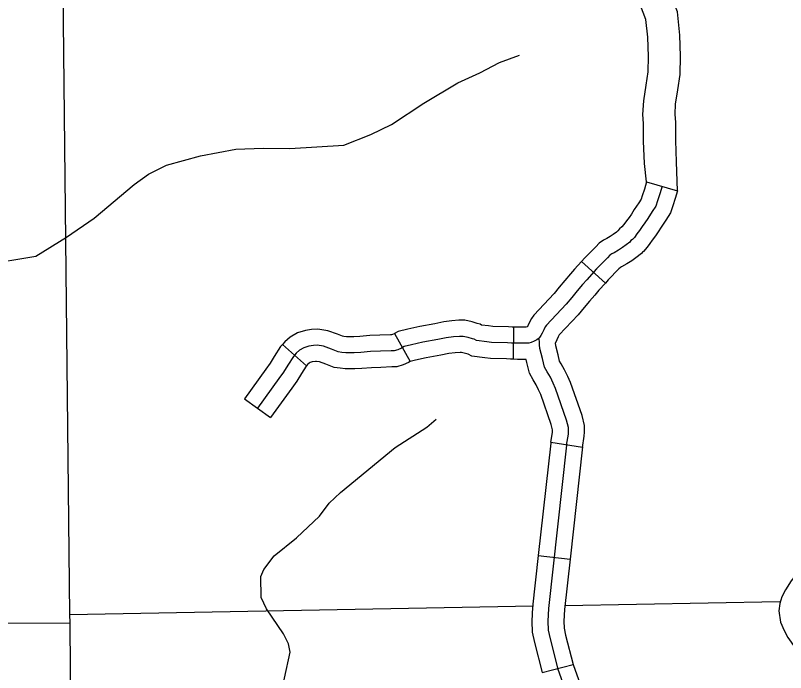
# Model space of a CAD drawing. Extents: x 1377389 to 1380723, y 1168351 to 1170484.
# Drawn here: x 1378893.2 to 1378965.2, y 1168826.8 to 1168888.3 of the extents above; entities that cross this region are included whole.
import ezdxf

# ---------------------------------------------------------------- set-up
doc = ezdxf.new("R2010")
doc.units = 0
doc.layers.add('B_Fill', color=7, linetype='Continuous')

msp = doc.modelspace()

# ---------------------------------------------------------------- linework, layer by layer
at = {"layer": 'B_Fill'}
for p, q in [((1378952.229, 1168872.781), (1378955.102, 1168871.92)), ((1378946.145, 1168865.315), (1378948.37, 1168863.303)), ((1378939.773, 1168859.165), (1378939.731, 1168856.165)), ((1378928.653, 1168858.566), (1378930.124, 1168855.952)), ((1378918.161, 1168857.541), (1378920.404, 1168855.549)), ((1378946.227, 1168847.906), (1378943.262, 1168848.365)), ((1378942.084, 1168837.807), (1378945.066, 1168837.474)), ((1378942.459, 1168826.845), (1378945.363, 1168827.599))]:
    msp.add_line(p, q, dxfattribs=at)
for points in [[(1378897.146, 1168945.588), (1378897.146, 1168938.381), (1378897.136, 1168937.397), (1378898.242, 1168832.292), (1378898.265, 1168831.505), (1378898.433, 1168809.84)], [(1378952.229, 1168872.781), (1378952.03, 1168874.495), (1378951.945, 1168876.568), (1378951.945, 1168878.215), (1378951.887, 1168879.085), (1378951.951, 1168880.365), (1378952.184, 1168881.823), (1378952.363, 1168883.051), (1378952.388, 1168884.503), (1378952.335, 1168886.302), (1378952.167, 1168887.964), (1378951.241, 1168890.363), (1378950.888, 1168892.515), (1378950.975, 1168896.135), (1378951.222, 1168899.54), (1378951.157, 1168902.02)], [(1378955.102, 1168871.92), (1378955.026, 1168874.649), (1378954.945, 1168876.63), (1378954.945, 1168878.315), (1378954.892, 1168879.11), (1378954.939, 1168880.052), (1378955.15, 1168881.37), (1378955.359, 1168882.808), (1378955.389, 1168884.521), (1378955.331, 1168886.498), (1378955.111, 1168888.668), (1378954.151, 1168891.155), (1378953.894, 1168892.723), (1378953.973, 1168895.99), (1378954.225, 1168899.47), (1378954.155, 1168902.145)], [(1378887.364, 1168864.571), (1378890.162, 1168865.018), (1378895.087, 1168865.819), (1378897.967, 1168867.588), (1378900.566, 1168869.385), (1378904.285, 1168872.535), (1378905.641, 1168873.496), (1378907.323, 1168874.331), (1378910.503, 1168875.191), (1378913.792, 1168875.814), (1378916.365, 1168875.926), (1378918.864, 1168875.894), (1378923.905, 1168876.212), (1378926.419, 1168877.204), (1378928.356, 1168878.15), (1378931.386, 1168880.146), (1378934.58, 1168882.05), (1378936.638, 1168882.961), (1378938.473, 1168883.943), (1378940.342, 1168884.626)], [(1378953.665, 1168872.351), (1378953.456, 1168871.651), (1378953.246, 1168870.998), (1378953.083, 1168870.508), (1378952.753, 1168869.987), (1378952.324, 1168869.342), (1378952.05, 1168868.922), (1378951.816, 1168868.581), (1378951.553, 1168868.219), (1378951.309, 1168867.897), (1378951.084, 1168867.575), (1378950.918, 1168867.379), (1378950.752, 1168867.272), (1378950.655, 1168867.125), (1378950.313, 1168866.871), (1378949.972, 1168866.617), (1378949.591, 1168866.363), (1378949.191, 1168866.139), (1378948.966, 1168866.031), (1378948.791, 1168865.904), (1378948.557, 1168865.65), (1378947.551, 1168864.635), (1378946.624, 1168863.609), (1378946.244, 1168863.16), (1378945.727, 1168862.583), (1378945.219, 1168861.949), (1378944.702, 1168861.333), (1378942.857, 1168859.37), (1378942.75, 1168859.204), (1378942.604, 1168858.93), (1378942.457, 1168858.598), (1378942.33, 1168858.393), (1378942.204, 1168858.217), (1378942.086, 1168858.081), (1378941.967, 1168857.977), (1378941.707, 1168857.855), (1378941.414, 1168857.732), (1378941.21, 1168857.675), (1378940.901, 1168857.659), (1378940.161, 1168857.659), (1378939.576, 1168857.667), (1378939.21, 1168857.7), (1378937.721, 1168857.749), (1378937.274, 1168857.798), (1378936.33, 1168857.92), (1378936.094, 1168858.042), (1378935.948, 1168858.082), (1378935.541, 1168858.205), (1378935.069, 1168858.31), (1378934.724, 1168858.31), (1378934.154, 1168858.262), (1378933.487, 1168858.18), (1378932.69, 1168858.017), (1378931.307, 1168857.773), (1378930.25, 1168857.529), (1378929.55, 1168857.35), (1378929.29, 1168857.203), (1378928.948, 1168857.057), (1378928.607, 1168856.959), (1378928.33, 1168856.943), (1378927.322, 1168856.91), (1378926.411, 1168856.878), (1378925.5, 1168856.812), (1378924.881, 1168856.78), (1378924.523, 1168856.78), (1378924.1, 1168856.78), (1378923.726, 1168856.812), (1378923.385, 1168856.861), (1378922.767, 1168857.106), (1378922.018, 1168857.382), (1378921.416, 1168857.48), (1378921.058, 1168857.448), (1378920.635, 1168857.382), (1378920.164, 1168857.252), (1378919.773, 1168857.024), (1378919.448, 1168856.731), (1378919.188, 1168856.438), (1378918.667, 1168855.624), (1378918.26, 1168854.956), (1378917.821, 1168854.354), (1378915.836, 1168851.586)], [(1378952.229, 1168872.781), (1378952.023, 1168872.096), (1378951.82, 1168871.464), (1378951.718, 1168871.156), (1378951.495, 1168870.804), (1378951.071, 1168870.167), (1378950.803, 1168869.755), (1378950.591, 1168869.447), (1378950.348, 1168869.114), (1378950.095, 1168868.778), (1378949.9, 1168868.55), (1378949.676, 1168868.362), (1378949.522, 1168868.172), (1378949.418, 1168868.075), (1378949.107, 1168867.844), (1378948.806, 1168867.643), (1378948.499, 1168867.471), (1378948.197, 1168867.326), (1378947.79, 1168867.032), (1378947.472, 1168866.687), (1378946.461, 1168865.666), (1378946.145, 1168865.315)], [(1378955.102, 1168871.92), (1378954.888, 1168871.206), (1378954.672, 1168870.531), (1378954.448, 1168869.86), (1378954.011, 1168869.17), (1378953.576, 1168868.518), (1378953.298, 1168868.089), (1378953.041, 1168867.715), (1378952.757, 1168867.325), (1378952.523, 1168867.015), (1378952.274, 1168866.658), (1378951.919, 1168866.24), (1378951.829, 1168866.182), (1378951.759, 1168866.077), (1378951.208, 1168865.668), (1378950.836, 1168865.391), (1378950.376, 1168865.084), (1378949.883, 1168864.807), (1378949.769, 1168864.752), (1378949.641, 1168864.614), (1378948.641, 1168863.604), (1378948.37, 1168863.303)], [(1378946.145, 1168865.315), (1378945.495, 1168864.597), (1378945.113, 1168864.146), (1378944.582, 1168863.553), (1378944.059, 1168862.899), (1378943.58, 1168862.33), (1378941.671, 1168860.298), (1378941.457, 1168859.966), (1378941.254, 1168859.588), (1378941.127, 1168859.299), (1378941.083, 1168859.228), (1378941.075, 1168859.216), (1378940.949, 1168859.164), (1378940.862, 1168859.159), (1378940.172, 1168859.159), (1378939.773, 1168859.165)], [(1378948.37, 1168863.303), (1378947.753, 1168862.621), (1378947.374, 1168862.174), (1378946.871, 1168861.613), (1378946.379, 1168860.998), (1378945.823, 1168860.336), (1378944.044, 1168858.442), (1378944.043, 1168858.441), (1378943.953, 1168858.273), (1378943.7, 1168857.698)], [(1378939.773, 1168859.165), (1378939.653, 1168859.166), (1378939.301, 1168859.198), (1378937.827, 1168859.246), (1378937.451, 1168859.287), (1378936.785, 1168859.373), (1378936.646, 1168859.445), (1378936.364, 1168859.524), (1378935.921, 1168859.657), (1378935.236, 1168859.81), (1378934.659, 1168859.81), (1378933.999, 1168859.754), (1378933.246, 1168859.662), (1378932.409, 1168859.491), (1378931.008, 1168859.243), (1378929.895, 1168858.986), (1378928.987, 1168858.754), (1378928.653, 1168858.566)], [(1378928.653, 1168858.566), (1378928.625, 1168858.55), (1378928.445, 1168858.473), (1378928.353, 1168858.447), (1378928.262, 1168858.441), (1378927.271, 1168858.409), (1378926.33, 1168858.376), (1378925.407, 1168858.31), (1378924.842, 1168858.28), (1378924.523, 1168858.28), (1378924.166, 1168858.28), (1378923.898, 1168858.303), (1378923.772, 1168858.321), (1378923.302, 1168858.507), (1378922.402, 1168858.84), (1378921.469, 1168858.991), (1378920.876, 1168858.937), (1378920.321, 1168858.852), (1378919.576, 1168858.646), (1378918.884, 1168858.242), (1378918.382, 1168857.79), (1378918.161, 1168857.541)], [(1378944.745, 1168848.135), (1378944.905, 1168849.167), (1378944.928, 1168849.393), (1378944.914, 1168849.767), (1378944.742, 1168850.48), (1378943.71, 1168853.432), (1378943.48, 1168853.93), (1378943.231, 1168854.477), (1378942.924, 1168854.982), (1378942.678, 1168855.424), (1378942.481, 1168856.236), (1378942.246, 1168857.173), (1378942.211, 1168857.516), (1378942.199, 1168857.696), (1378942.186, 1168858.155)], [(1378918.161, 1168857.541), (1378917.987, 1168857.346), (1378917.394, 1168856.418), (1378917.012, 1168855.79), (1378916.605, 1168855.233), (1378914.617, 1168852.46), (1378917.055, 1168850.712)], [(1378946.227, 1168847.906), (1378946.392, 1168848.974), (1378946.431, 1168849.342), (1378946.408, 1168849.973), (1378946.183, 1168850.905), (1378945.102, 1168853.995), (1378944.844, 1168854.555), (1378944.559, 1168855.18), (1378944.221, 1168855.736), (1378944.088, 1168855.975), (1378943.938, 1168856.595), (1378943.727, 1168857.434), (1378943.7, 1168857.698)], [(1378939.731, 1168856.165), (1378939.499, 1168856.168), (1378939.118, 1168856.202), (1378937.615, 1168856.251), (1378937.096, 1168856.308), (1378935.875, 1168856.466), (1378935.543, 1168856.638), (1378935.531, 1168856.641), (1378935.161, 1168856.753), (1378934.903, 1168856.81), (1378934.788, 1168856.81), (1378934.309, 1168856.769), (1378933.729, 1168856.699), (1378932.971, 1168856.544), (1378931.607, 1168856.303), (1378930.605, 1168856.071), (1378930.114, 1168855.946), (1378930.124, 1168855.952)], [(1378930.125, 1168855.952), (1378929.956, 1168855.857), (1378929.452, 1168855.641), (1378928.86, 1168855.471), (1378928.398, 1168855.444), (1378927.373, 1168855.411), (1378926.491, 1168855.38), (1378925.592, 1168855.315), (1378924.921, 1168855.28), (1378924.523, 1168855.28), (1378924.035, 1168855.28), (1378923.555, 1168855.322), (1378922.998, 1168855.401), (1378922.231, 1168855.704), (1378921.634, 1168855.925), (1378921.363, 1168855.969), (1378921.241, 1168855.958), (1378920.95, 1168855.913), (1378920.751, 1168855.858), (1378920.663, 1168855.806), (1378920.514, 1168855.672), (1378920.404, 1168855.549)], [(1378940.954, 1168856.159), (1378940.151, 1168856.159), (1378939.731, 1168856.165)], [(1378943.262, 1168848.365), (1378943.417, 1168849.36), (1378943.425, 1168849.443), (1378943.421, 1168849.561), (1378943.302, 1168850.056), (1378942.318, 1168852.869), (1378942.117, 1168853.305), (1378941.904, 1168853.773), (1378941.627, 1168854.227), (1378941.268, 1168854.874), (1378941.025, 1168855.877), (1378940.954, 1168856.159)], [(1378920.404, 1168855.549), (1378920.388, 1168855.53), (1378919.939, 1168854.83), (1378919.509, 1168854.123), (1378919.037, 1168853.475), (1378917.055, 1168850.712)], [(1378917.834, 1168823.905), (1378918.902, 1168828.745), (1378918.727, 1168829.539), (1378918.248, 1168830.461), (1378916.666, 1168832.819), (1378916.161, 1168833.86), (1378916.155, 1168835.846), (1378916.426, 1168836.499), (1378917.39, 1168837.764), (1378919.474, 1168839.459), (1378921.623, 1168841.497), (1378922.529, 1168842.7), (1378923.605, 1168843.689), (1378928.716, 1168847.902), (1378931.67, 1168849.814), (1378932.537, 1168850.554)], [(1378943.254, 1168848.302), (1378942.084, 1168837.807)], [(1378944.745, 1168848.135), (1378943.042, 1168832.856), (1378942.992, 1168831.66), (1378943.014, 1168830.816), (1378943.191, 1168829.994), (1378943.924, 1168827.172), (1378945.596, 1168822.469), (1378947.037, 1168818.278), (1378948.081, 1168814.726)], [(1378946.235, 1168847.969), (1378945.066, 1168837.474)], [(1378968.295, 1168839.932), (1378967.996, 1168839.117), (1378967.852, 1168838.781), (1378967.549, 1168838.141), (1378967.411, 1168837.616), (1378967.242, 1168837.277), (1378966.974, 1168836.947), (1378965.756, 1168835.431), (1378965.225, 1168834.6), (1378964.874, 1168833.937), (1378964.686, 1168833.326), (1378964.577, 1168832.611), (1378964.748, 1168831.568), (1378965.106, 1168830.792), (1378965.425, 1168830.119), (1378966.126, 1168829.153), (1378966.246, 1168829.044)], [(1378942.084, 1168837.807), (1378941.545, 1168832.971), (1378941.491, 1168831.672), (1378941.518, 1168830.636), (1378941.732, 1168829.647), (1378942.459, 1168826.845)], [(1378945.066, 1168837.474), (1378944.538, 1168832.742), (1378944.493, 1168831.649), (1378944.51, 1168830.995), (1378944.651, 1168830.341), (1378945.363, 1168827.599)], [(1378944.564, 1168833.137), (1378964.683, 1168833.504)], [(1378898.242, 1168832.292), (1378941.646, 1168833.083)], [(1378808.171, 1168831.157), (1378898.265, 1168831.505)], [(1378945.359, 1168827.613), (1378947.012, 1168822.964), (1378948.467, 1168818.733), (1378948.782, 1168817.66)]]:
    msp.add_lwpolyline(points, dxfattribs=at)

doc.saveas('drawing.dxf')
